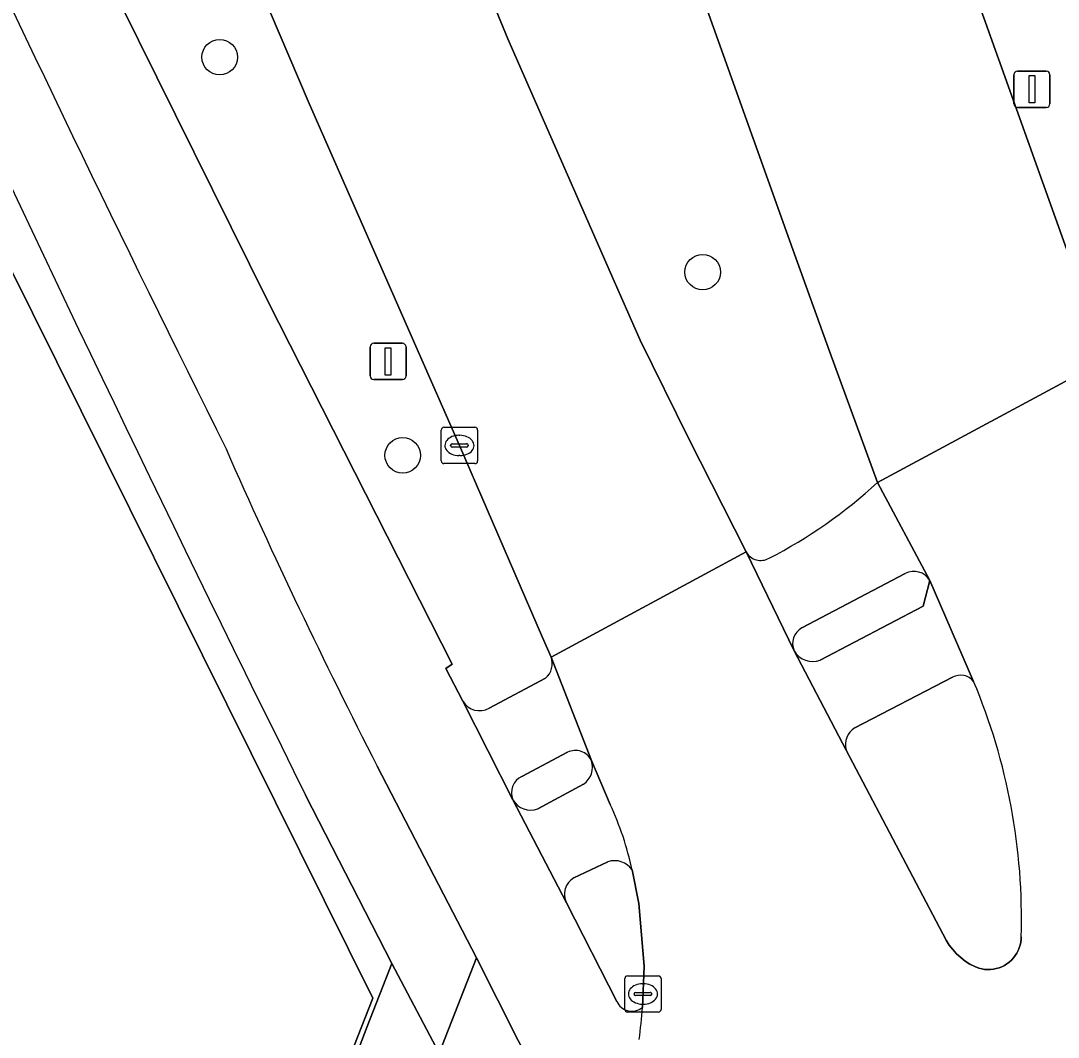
# Model space of a CAD drawing. Extents: x 158835 to 160077, y 386387 to 387778.
# Drawn here: x 159135.01 to 159163.57, y 387276.07 to 387304.05 of the extents above; entities that cross this region are included whole.
import ezdxf

# ---------------------------------------------------------------- set-up
doc = ezdxf.new("R2010")
doc.units = 0
for name, color, linetype in [('IMGEO_Berm_groen', 7, 'Continuous'), ('IMGEO_Boom', 7, 'Continuous'), ('IMGEO_Fietspad_gesloten', 7, 'Continuous'), ('IMGEO_Fietspad_open', 7, 'Continuous'), ('IMGEO_Groenvoorziening', 7, 'Continuous'), ('IMGEO_Hek', 7, 'Continuous'), ('IMGEO_Kolk', 7, 'Continuous'), ('IMGEO_Lichtmast', 7, 'Continuous'), ('IMGEO_Parkeervlak_open', 7, 'Continuous'), ('IMGEO_Rijbaan_lokaal_gesloten', 7, 'Continuous'), ('IMGEO_Verkeerseiland_open', 7, 'Continuous'), ('IMGEO_Voetpad_open', 7, 'Continuous')]:
    doc.layers.add(name, color=color, linetype=linetype)

msp = doc.modelspace()

# ---------------------------------------------------------------- linework, layer by layer
at = {"layer": 'IMGEO_Berm_groen'}
for points in [[(159138.782, 387367.789), (159139.083, 387366.881), (159139.278, 387366.374), (159144.21, 387352.481), (159144.707, 387350.791), (159150.713, 387333.864), (159158.378, 387312.911), (159164.298, 387296.365), (159164.848, 387294.711)], [(159144.422, 387330.486), (159136.437, 387353.085), (159132.448, 387364.417), (159127.145, 387361.276), (159131.485, 387349.001), (159135.452, 387337.856), (159137.281, 387332.542), (159140.175, 387324.063), (159141.55, 387320.179), (159142.765, 387317.172), (159145.903, 387309.831), (159146.881, 387307.292), (159148.417, 387303.552), (159151.24, 387297.113), (159152.056, 387295.257), (159153.393, 387292.563), (159154.981, 387289.43)], [(159158.592, 387291.342), (159157.279, 387294.926), (159156.261, 387297.757), (159150.85, 387312.913), (159144.422, 387330.486)], [(159149.608, 387286.535), (159149.373, 387287.073), (159147.085, 387292.362), (159142.943, 387301.769), (159140.494, 387307.527), (159137.458, 387315.111), (159136.497, 387317.277), (159132.922, 387326.705)], [(159128.072, 387325.399), (159129.745, 387321.615), (159133.641, 387312.8), (159141.817, 387296.315), (159146.881, 387286.339), (159146.705, 387286.224), (159147.177, 387285.324)], [(159147.898, 387285.132), (159149.453, 387285.958)]]:
    msp.add_lwpolyline(points, dxfattribs=at)
for centre, radius, start, end in [((159149.531, 387301.151), 13.354, 297.0633, 312.7273), ((159155.375, 387289.644), 0.448, 208.4843, 301.1294), ((159149.126, 387286.355), 0.514, 309.4408, 20.4864), ((159147.634, 387285.59), 0.529, 210.1883, 299.9884)]:
    msp.add_arc(centre, radius, start, end, dxfattribs=at)
at = {"layer": 'IMGEO_Boom'}
for centre in [(159140.484, 387303.049), (159153.779, 387297.133), (159145.522, 387292.089)]:
    msp.add_circle(centre, 0.489, dxfattribs=at)
at = {"layer": 'IMGEO_Fietspad_gesloten'}
for points in [[(159151.416, 387277.056), (159150.028, 387279.772), (159148.556, 387282.605), (159147.177, 387285.324), (159146.705, 387286.224), (159146.881, 387286.339), (159141.817, 387296.315), (159133.641, 387312.8), (159129.745, 387321.615)], [(159144.821, 387283.538), (159147.553, 387278.26), (159149.276, 387274.84), (159150.586, 387272.336)]]:
    msp.add_lwpolyline(points, dxfattribs=at)
for centre, radius, start, end in [((159777.701, 387609.871), 711.825, 203.409054, 206.499215), ((159287.82, 387357.075), 160.799, 203.76888, 207.21437), ((159151.828, 387277.24), 0.451, 204.0183, 310.183), ((159141.203, 387277.537), 10.935, 351.9832, 356.6342)]:
    msp.add_arc(centre, radius, start, end, dxfattribs=at)
at = {"layer": 'IMGEO_Fietspad_open'}
for points in [[(159161.237, 387285.868), (159160.03, 387288.647), (159159.853, 387287.936), (159157.017, 387286.449)], [(159156.295, 387286.71), (159157.734, 387283.979)], [(159157.971, 387284.588), (159160.657, 387285.983)], [(159151.236, 387282.48), (159150.718, 387283.691)], [(159150.495, 387283.037), (159149.241, 387282.364)], [(159148.556, 387282.605), (159150.028, 387279.772)], [(159150.233, 387280.461), (159151.169, 387280.904)], [(159149.276, 387274.84), (159147.553, 387278.26), (159146.53, 387275.631), (159143.561, 387267.997)]]:
    msp.add_lwpolyline(points, dxfattribs=at)
for centre, radius, start, end in [((159156.814, 387287.018), 0.604, 210.6401, 289.6105), ((159160.878, 387285.576), 0.463, 39.1336, 118.4365), ((159158.231, 387284.136), 0.521, 119.8838, 197.5879), ((159150.174, 387283.511), 0.573, 304.0803, 18.2631), ((159149.039, 387282.885), 0.559, 210.0747, 291.159), ((159143.588, 387278.932), 8.431, 11.9611, 24.8897), ((159151.351, 387280.344), 0.589, 34.6744, 108.0438), ((159150.494, 387280.008), 0.522, 119.9459, 206.9151)]:
    msp.add_arc(centre, radius, start, end, dxfattribs=at)
at = {"layer": 'IMGEO_Groenvoorziening'}
for points in [[(159122.554, 387326.3), (159120.93, 387330.003), (159112.087, 387351.461), (159111.223, 387350.914), (159120.947, 387325.983), (159132.639, 387301.404), (159144.696, 387277.152), (159141.337, 387268.603), (159136.701, 387264.574), (159134.852, 387263.413), (159135.019, 387263.148), (159135.256, 387263.296), (159138.199, 387265.127), (159139.205, 387265.837)], [(159141.523, 387268.433), (159141.753, 387269.037), (159144.543, 387276.371), (159145.224, 387278.105), (159142.85, 387282.736)]]:
    msp.add_lwpolyline(points, dxfattribs=at)
msp.add_arc((160017.567, 387716.767), 976.48, 203.570188, 206.390425, dxfattribs=at)
at = {"layer": 'IMGEO_Hek'}
msp.add_lwpolyline([(159111.223, 387350.914), (159120.947, 387325.983), (159132.639, 387301.404), (159144.696, 387277.152), (159141.337, 387268.603), (159136.701, 387264.574), (159101.97, 387242.767)], dxfattribs=at)
at = {"layer": 'IMGEO_Kolk'}
for p, q in [((159146.583, 387291.935), (159146.583, 387292.787)), ((159146.658, 387292.861), (159147.51, 387292.861)), ((159147.584, 387292.787), (159147.584, 387291.935)), ((159147.071, 387292.641), (159147.096, 387292.641)), ((159146.842, 387292.355), (159146.842, 387292.367)), ((159147.28, 387292.318), (159146.882, 387292.318)), ((159146.885, 387292.404), (159147.283, 387292.404)), ((159147.326, 387292.367), (159147.326, 387292.355)), ((159147.094, 387292.081), (159147.069, 387292.081)), ((159147.51, 387291.861), (159146.658, 387291.861)), ((159151.635, 387276.839), (159151.635, 387277.691)), ((159151.71, 387277.765), (159152.562, 387277.765)), ((159152.636, 387277.691), (159152.636, 387276.839)), ((159151.937, 387277.308), (159152.335, 387277.308)), ((159152.123, 387277.545), (159152.148, 387277.545)), ((159151.894, 387277.259), (159151.894, 387277.271)), ((159152.332, 387277.222), (159151.934, 387277.222)), ((159152.378, 387277.271), (159152.378, 387277.259)), ((159152.562, 387276.765), (159151.71, 387276.765)), ((159152.146, 387276.985), (159152.121, 387276.985))]:
    msp.add_line(p, q, dxfattribs=at)
for points in [[(159146.583, 387291.935), (159146.583, 387292.787)], [(159146.658, 387292.861), (159147.51, 387292.861)], [(159147.584, 387292.787), (159147.584, 387291.935)], [(159147.51, 387291.861), (159146.658, 387291.861)], [(159151.635, 387276.839), (159151.635, 387277.691)], [(159151.71, 387277.765), (159152.562, 387277.765)], [(159152.636, 387277.691), (159152.636, 387276.839)], [(159152.562, 387276.765), (159151.71, 387276.765)]]:
    msp.add_lwpolyline(points, dxfattribs=at)
for centre, radius, start, end in [((159146.66, 387292.785), 0.0765, 91.552, 178.448), ((159146.66, 387292.785), 0.0765, 91.552, 178.448), ((159147.508, 387292.785), 0.0765, 1.552, 88.448), ((159147.508, 387292.785), 0.0765, 1.552, 88.448), ((159146.882, 387292.364), 0.0403, 85.8775, 175.7526), ((159146.879, 387292.354), 0.0366, 178.938, 274.7102), ((159147.283, 387292.361), 0.043, 264.8664, 352.4533), ((159147.287, 387292.366), 0.0386, 1.7309, 96.639), ((159146.66, 387291.937), 0.0765, 181.552, 268.448), ((159146.66, 387291.937), 0.0765, 181.552, 268.448), ((159147.508, 387291.937), 0.0765, 271.552, 358.448), ((159147.508, 387291.937), 0.0765, 271.552, 358.448), ((159151.712, 387277.689), 0.0765, 91.552, 178.448), ((159151.712, 387277.689), 0.0765, 91.552, 178.448), ((159152.56, 387277.689), 0.0765, 1.552, 88.448), ((159152.56, 387277.689), 0.0765, 1.552, 88.448), ((159151.934, 387277.268), 0.0403, 85.8775, 175.7526), ((159152.339, 387277.27), 0.0386, 1.7309, 96.639), ((159151.931, 387277.258), 0.0366, 178.938, 274.7102), ((159152.335, 387277.265), 0.043, 264.8664, 352.4533), ((159151.712, 387276.841), 0.0765, 181.552, 268.448), ((159151.712, 387276.841), 0.0765, 181.552, 268.448), ((159152.56, 387276.841), 0.0765, 271.552, 358.448), ((159152.56, 387276.841), 0.0765, 271.552, 358.448)]:
    msp.add_arc(centre, radius, start, end, dxfattribs=at)
for centre, major_axis, ratio, start_param, end_param in [((159147.07, 387292.361), (-0.387, 0.002), 0.722429, 4.712389, 7.853982), ((159147.095, 387292.361), (-0.39, 0.002), 0.717154, 1.570796, 4.712389), ((159152.122, 387277.265), (-0.387, 0.002), 0.722429, 4.712389, 7.853982), ((159152.147, 387277.265), (-0.39, 0.002), 0.717154, 1.570796, 4.712389)]:
    msp.add_ellipse(centre, major_axis=major_axis, ratio=ratio, start_param=start_param, end_param=end_param, dxfattribs=at)
at = {"layer": 'IMGEO_Lichtmast'}
for p, q in [((159162.35, 387301.766), (159162.35, 387302.566)), ((159162.35, 387302.566), (159162.35, 387301.766)), ((159162.45, 387302.666), (159163.24, 387302.666)), ((159163.24, 387302.666), (159162.45, 387302.666)), ((159163.34, 387302.566), (159163.34, 387301.766)), ((159163.34, 387301.766), (159163.34, 387302.566)), ((159163.24, 387301.666), (159162.45, 387301.666)), ((159162.45, 387301.666), (159163.24, 387301.666)), ((159144.623, 387294.274), (159144.623, 387295.074)), ((159144.623, 387295.074), (159144.623, 387294.274)), ((159144.723, 387295.174), (159145.513, 387295.174)), ((159145.513, 387295.174), (159144.723, 387295.174)), ((159145.613, 387295.074), (159145.613, 387294.274)), ((159145.613, 387294.274), (159145.613, 387295.074)), ((159145.513, 387294.174), (159144.723, 387294.174)), ((159144.723, 387294.174), (159145.513, 387294.174))]:
    msp.add_line(p, q, dxfattribs=at)
for points in [[(159162.77, 387302.541), (159162.92, 387302.541), (159162.92, 387301.791), (159162.77, 387301.791), (159162.77, 387302.541)], [(159145.043, 387295.049), (159145.193, 387295.049), (159145.193, 387294.299), (159145.043, 387294.299), (159145.043, 387295.049)]]:
    msp.add_lwpolyline(points, dxfattribs=at)
for centre, start, end in [((159162.45, 387302.566), 90, 180), ((159162.45, 387302.566), 90, 180), ((159163.24, 387302.566), 0, 90), ((159163.24, 387302.566), 360, 90), ((159162.45, 387301.766), 180, 270), ((159162.45, 387301.766), 180, 270), ((159163.24, 387301.766), 270, 0), ((159163.24, 387301.766), 270, 0), ((159144.723, 387295.074), 90, 180), ((159144.723, 387295.074), 90, 180), ((159145.513, 387295.074), 0, 90), ((159145.513, 387295.074), 360, 90), ((159144.723, 387294.274), 180, 270), ((159144.723, 387294.274), 180, 270), ((159145.513, 387294.274), 270, 0), ((159145.513, 387294.274), 270, 0)]:
    msp.add_arc(centre, 0.1, start, end, dxfattribs=at)
at = {"layer": 'IMGEO_Parkeervlak_open'}
msp.add_lwpolyline([(159120.947, 387325.983), (159111.223, 387350.914), (159109.779, 387350.001), (159074.994, 387328.981), (159037.08, 387305.417), (159034.114, 387303.581), (159036.88, 387299.094), (159039.774, 387294.306), (159072.742, 387241.559), (159075.665, 387243.384), (159077.711, 387240.092), (159074.839, 387238.335), (159077.333, 387234.362), (159080.956, 387231.77), (159085.4, 387232.453), (159094.887, 387238.437), (159101.97, 387242.767), (159134.852, 387263.413), (159136.701, 387264.574), (159141.337, 387268.603), (159144.696, 387277.152), (159132.639, 387301.404)], close=True, dxfattribs=at)
at = {"layer": 'IMGEO_Rijbaan_lokaal_gesloten'}
for points in [[(159129.508, 387372.769), (159129.709, 387372.197), (159130.735, 387369.282), (159131.084, 387368.293), (159132.448, 387364.417), (159136.437, 387353.085), (159144.422, 387330.486), (159150.85, 387312.913), (159156.261, 387297.757), (159157.279, 387294.926), (159158.592, 387291.342), (159164.848, 387294.711), (159164.298, 387296.365), (159158.378, 387312.911)], [(159132.922, 387326.705), (159136.497, 387317.277), (159137.458, 387315.111), (159140.494, 387307.527), (159142.943, 387301.769), (159147.085, 387292.362), (159149.373, 387287.073), (159149.608, 387286.535), (159154.981, 387289.43), (159153.393, 387292.563), (159152.056, 387295.257), (159151.24, 387297.113), (159148.417, 387303.552), (159146.881, 387307.292), (159145.903, 387309.831), (159142.765, 387317.172), (159141.55, 387320.179), (159140.175, 387324.063), (159137.281, 387332.542), (159135.452, 387337.856), (159131.485, 387349.001)], [(159172.216, 387274.661), (159166.91, 387288.888), (159165.895, 387291.826), (159164.848, 387294.711), (159158.592, 387291.342), (159160.03, 387288.647), (159161.237, 387285.868)], [(159162.549, 387278.835), (159162.546, 387278.771), (159162.537, 387278.691), (159162.52, 387278.611), (159162.496, 387278.534), (159162.465, 387278.459), (159162.428, 387278.388), (159162.385, 387278.32), (159162.335, 387278.256), (159162.28, 387278.196), (159162.22, 387278.142), (159162.156, 387278.093), (159162.087, 387278.051), (159162.015, 387278.014), (159161.94, 387277.985), (159161.862, 387277.962), (159161.783, 387277.946), (159161.703, 387277.937), (159161.622, 387277.936), (159161.541, 387277.941), (159161.461, 387277.954), (159161.383, 387277.974), (159161.276, 387278.019), (159161.138, 387278.089), (159161.006, 387278.172), (159160.883, 387278.266), (159160.768, 387278.371), (159160.664, 387278.486), (159160.57, 387278.61), (159160.487, 387278.741), (159157.734, 387283.979), (159156.295, 387286.71), (159154.981, 387289.43), (159149.608, 387286.535), (159150.718, 387283.691), (159151.236, 387282.48)], [(159151.836, 387280.679), (159152.026, 387279.759), (159152.171, 387278.034), (159152.119, 387276.895)]]:
    msp.add_lwpolyline(points, dxfattribs=at)
for centre, radius, start, end in [((159145.809, 387279.351), 16.748, 358.2341, 22.8999), ((159143.588, 387278.932), 8.431, 11.9611, 24.8897), ((159141.203, 387277.537), 10.935, 351.9832, 356.6342)]:
    msp.add_arc(centre, radius, start, end, dxfattribs=at)
at = {"layer": 'IMGEO_Verkeerseiland_open'}
for points in [[(159159.358, 387288.839), (159156.509, 387287.34)], [(159157.017, 387286.449), (159159.853, 387287.936), (159160.03, 387288.647)], [(159160.657, 387285.983), (159157.971, 387284.588)], [(159150.061, 387283.916), (159148.804, 387283.252)], [(159157.734, 387283.979), (159160.487, 387278.741), (159160.57, 387278.61), (159160.664, 387278.486), (159160.768, 387278.371), (159160.883, 387278.266), (159161.006, 387278.172), (159161.138, 387278.089), (159161.276, 387278.019), (159161.383, 387277.974), (159161.461, 387277.954), (159161.541, 387277.941), (159161.622, 387277.936), (159161.703, 387277.937), (159161.783, 387277.946), (159161.862, 387277.962), (159161.94, 387277.985), (159162.015, 387278.014), (159162.087, 387278.051), (159162.156, 387278.093), (159162.22, 387278.142), (159162.28, 387278.196), (159162.335, 387278.256), (159162.385, 387278.32), (159162.428, 387278.388), (159162.465, 387278.459), (159162.496, 387278.534), (159162.52, 387278.611), (159162.537, 387278.691), (159162.546, 387278.771), (159162.549, 387278.835)], [(159149.241, 387282.364), (159150.495, 387283.037)], [(159151.169, 387280.904), (159150.233, 387280.461)], [(159152.119, 387276.895), (159152.171, 387278.034), (159152.026, 387279.759), (159151.836, 387280.679)], [(159150.028, 387279.772), (159151.416, 387277.056)]]:
    msp.add_lwpolyline(points, dxfattribs=at)
for centre, radius, start, end in [((159159.595, 387288.396), 0.502, 29.9711, 118.1381), ((159156.76, 387286.903), 0.504, 119.8883, 202.5883), ((159156.814, 387287.018), 0.604, 210.6401, 289.6105), ((159160.878, 387285.576), 0.463, 39.1336, 118.4365), ((159145.809, 387279.351), 16.748, 358.2341, 22.8999), ((159158.231, 387284.136), 0.521, 119.8838, 197.5879), ((159150.277, 387283.476), 0.49, 25.9897, 116.2012), ((159150.174, 387283.511), 0.573, 304.0803, 18.2631), ((159149.011, 387282.802), 0.495, 114.643, 203.4126), ((159149.039, 387282.885), 0.559, 210.0747, 291.159), ((159151.351, 387280.344), 0.589, 34.6744, 108.0438), ((159150.494, 387280.008), 0.522, 119.9459, 206.9151), ((159151.828, 387277.24), 0.451, 204.0183, 310.183)]:
    msp.add_arc(centre, radius, start, end, dxfattribs=at)
at = {"layer": 'IMGEO_Voetpad_open'}
for points in [[(159160.03, 387288.647), (159158.592, 387291.342)], [(159154.981, 387289.43), (159156.295, 387286.71)], [(159156.509, 387287.34), (159159.358, 387288.839)], [(159150.718, 387283.691), (159149.608, 387286.535)], [(159149.453, 387285.958), (159147.898, 387285.132)], [(159147.177, 387285.324), (159148.556, 387282.605)], [(159148.804, 387283.252), (159150.061, 387283.916)], [(159142.85, 387282.736), (159145.224, 387278.105), (159146.53, 387275.631), (159147.553, 387278.26), (159144.821, 387283.538)], [(159146.53, 387275.631), (159145.224, 387278.105), (159144.543, 387276.371), (159141.753, 387269.037), (159141.523, 387268.433)]]:
    msp.add_lwpolyline(points, dxfattribs=at)
for centre, radius, start, end in [((159777.701, 387609.871), 711.825, 203.409054, 206.499215), ((160017.567, 387716.767), 976.48, 203.570188, 206.390425), ((159287.82, 387357.075), 160.799, 203.76888, 207.21437), ((159149.531, 387301.151), 13.354, 297.0633, 312.7273), ((159155.375, 387289.644), 0.448, 208.4843, 301.1294), ((159159.595, 387288.396), 0.502, 29.9711, 118.1381), ((159156.76, 387286.903), 0.504, 119.8883, 202.5883), ((159149.126, 387286.355), 0.514, 309.4408, 20.4864), ((159147.634, 387285.59), 0.529, 210.1883, 299.9884), ((159150.277, 387283.476), 0.49, 25.9897, 116.2012), ((159149.011, 387282.802), 0.495, 114.643, 203.4126)]:
    msp.add_arc(centre, radius, start, end, dxfattribs=at)

doc.saveas('drawing.dxf')
